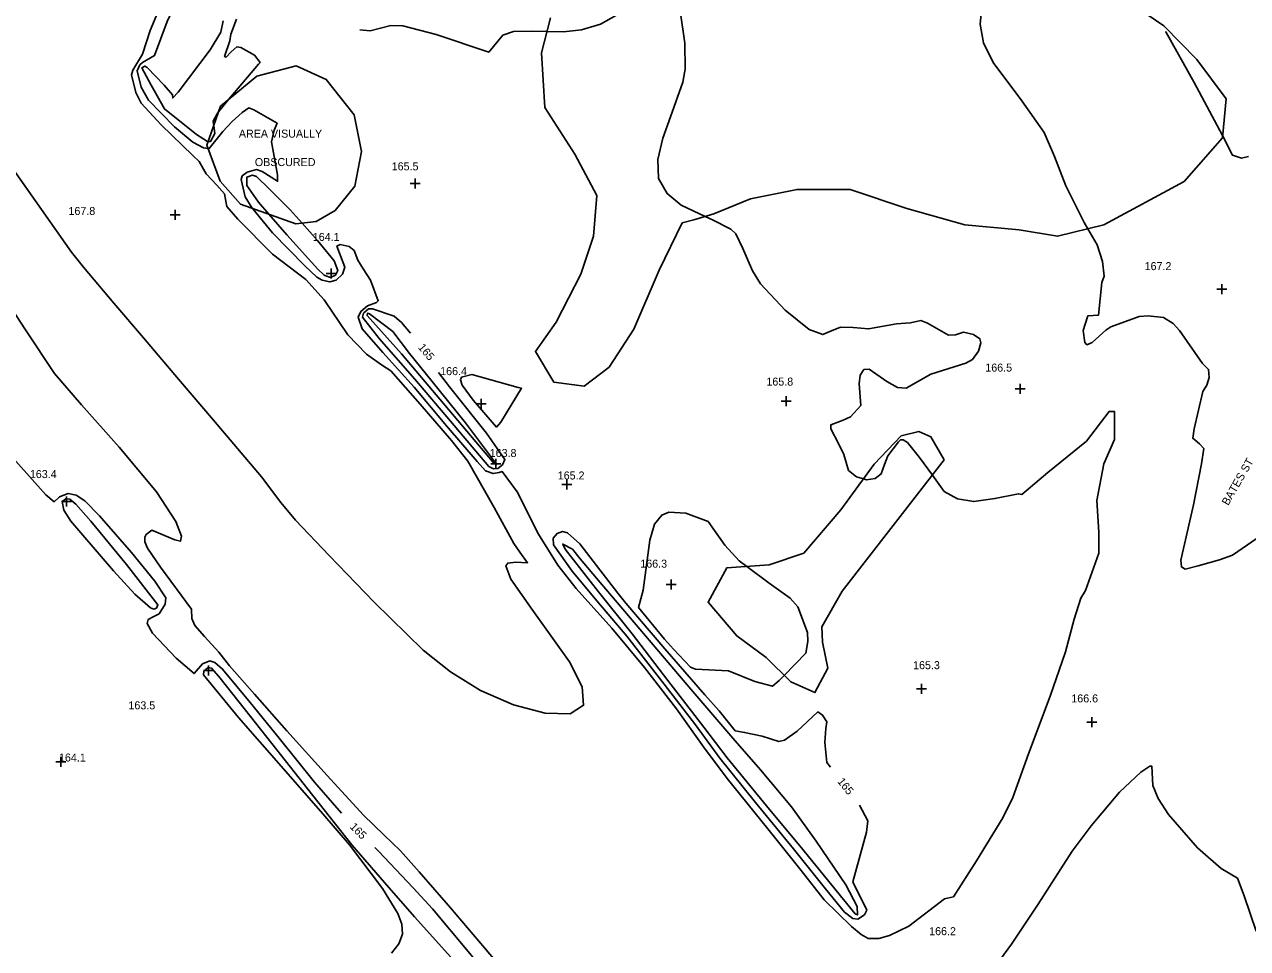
# Model space of a CAD drawing. Extents: x 1475150 to 2003689, y 770235 to 1112803.
# Drawn here: x 1999200.7 to 1999506.5, y 775010.1 to 775241.1 of the extents above; entities that cross this region are included whole.
import ezdxf

# ---------------------------------------------------------------- set-up
doc = ezdxf.new("R2010")
doc.units = 0
for name, color, linetype in [('RD_DTM_Major1', 7, 'Continuous'), ('RD_DTM_Major1_Lbl', 7, 'Continuous'), ('RD_DTM_Major2', 7, 'Continuous'), ('RD_DTM_Minor1', 7, 'Continuous'), ('RD_DTM_Minor2', 7, 'Continuous'), ('RD_DTM_Obscure', 7, 'Continuous'), ('RD_DTM_Spot_Elev', 7, 'Continuous'), ('RD_TX_Misc1', 7, 'Continuous')]:
    doc.layers.add(name, color=color, linetype=linetype)

msp = doc.modelspace()

# ---------------------------------------------------------------- linework, layer by layer
at = {"layer": 'RD_DTM_Major1'}
for points in [[(1999246.67, 775211.81), (1999246.46, 775211.79), (1999243.78, 775213.6), (1999235.71, 775219.95), (1999232.39, 775225.89), (1999230.08, 775230.28), (1999230.79, 775230.69), (1999231.45, 775230.32), (1999235.65, 775225.93), (1999237.76, 775223.46), (1999237.79, 775222.74), (1999239.19, 775224.12), (1999247.18, 775234.72), (1999249.83, 775239.12), (1999250.44, 775242.02)], [(1999253.74, 775242.42), (1999252.29, 775238.64), (1999252.11, 775237.03), (1999250.76, 775233.07), (1999251.14, 775232.94), (1999252.37, 775234.2), (1999253.81, 775235.47), (1999254.86, 775235.33), (1999258.24, 775233.4), (1999259.65, 775231.55), (1999259.26, 775231.13), (1999253.21, 775224.09), (1999251.78, 775222.31)], [(1999249.28, 775219.21), (1999248.91, 775218.75), (1999247.89, 775216.89), (1999248.06, 775215.76)], [(1999270.13, 775191.43), (1999274.02, 775187.1), (1999278.15, 775181.96), (1999279.06, 775179.58), (1999278.48, 775178.41), (1999277.22, 775177.81), (1999275.8, 775178.31), (1999275.68, 775178.39), (1999274.05, 775179.94), (1999266.36, 775188.47), (1999261.83, 775193.66)], [(1999304.26, 775154.08), (1999306.98, 775150.52), (1999316.26, 775138.95), (1999320.81, 775132.33), (1999320.23, 775130.98), (1999319.04, 775130.09), (1999317.98, 775129.96), (1999316.84, 775130.6), (1999313.57, 775134.42), (1999307.25, 775141.88), (1999298.35, 775152.44), (1999289.4, 775162.6), (1999285.22, 775167.87), (1999285.48, 775168.88), (1999286.77, 775169.97), (1999287.78, 775169.99), (1999293.17, 775168.13), (1999294.99, 775166.59), (1999297.27, 775163.89)], [(1999198.55, 775131.94), (1999206.08, 775123.46), (1999208.13, 775121.75), (1999209.46, 775123.02), (1999211.63, 775123.8), (1999213.64, 775123.43), (1999215.79, 775121.98), (1999219.47, 775118.26), (1999227.49, 775109.05), (1999233.36, 775101.95), (1999236.08, 775097.71), (1999235.95, 775096.17), (1999234.39, 775093.76), (1999232.92, 775092.99), (1999231.68, 775092.36), (1999231.41, 775091.36), (1999232.72, 775088.94), (1999238.63, 775082.63), (1999243.15, 775078.81), (1999245.26, 775081.25), (1999247.09, 775081.97), (1999248.36, 775081.58), (1999250.26, 775079.92), (1999257.14, 775071.61), (1999264.41, 775062.65), (1999273.23, 775051.67), (1999279.96, 775043.88)], [(1999409.51, 775045.9), (1999411.57, 775042.03), (1999411.19, 775039.2), (1999407.84, 775026.74), (1999411.28, 775019.63), (1999410.74, 775018.52), (1999409.04, 775017.42), (1999407.84, 775017.54), (1999405.76, 775019.16), (1999401.02, 775025.01), (1999392.96, 775034.97), (1999383.52, 775046.54), (1999374.56, 775057.63), (1999368.46, 775065.97), (1999360.69, 775076.13), (1999351.34, 775088.17), (1999343.8, 775096.98), (1999337.66, 775104.39), (1999332.97, 775111.03), (1999332.88, 775112.62), (1999333.88, 775113.8), (1999335.22, 775114.31), (1999336.48, 775113.96), (1999339.54, 775111.28), (1999344.61, 775104.72), (1999349.03, 775098.88), (1999351.07, 775096.45), (1999360.78, 775084.98), (1999370.81, 775073.52), (1999374.36, 775069.48), (1999378.41, 775064.53), (1999380.74, 775064.1), (1999385.13, 775063.13), (1999389.29, 775061.85), (1999390.74, 775062.14), (1999393.87, 775064.41), (1999399.03, 775069.23), (1999400.27, 775068.44), (1999401.33, 775066.73), (1999401.08, 775065.04), (1999400.83, 775061.59), (1999401.29, 775056.55), (1999402.2, 775055.42)], [(1999288.36, 775035.3), (1999289.21, 775034.45), (1999297.87, 775025.25), (1999302.73, 775020), (1999311.62, 775009.34), (1999321.2, 774997.68), (1999328.78, 774988.95), (1999337.29, 774979.59), (1999347.19, 774968.41), (1999353.89, 774959.53), (1999362.1, 774949.04), (1999369.28, 774940.87), (1999371.37, 774938.68), (1999371.71, 774937.27), (1999371.26, 774932.86), (1999370.39, 774926.17), (1999373.14, 774925.13), (1999379.44, 774922.46), (1999383.58, 774922.62), (1999385.89, 774922.63), (1999388.22, 774921.41), (1999390.78, 774918.95), (1999398.3, 774910.64), (1999400.29, 774908.32)]]:
    msp.add_lwpolyline(points, dxfattribs=at)
at = {"layer": 'RD_DTM_Major2'}
msp.add_line((1999251.78, 775222.31), (1999249.28, 775219.21), dxfattribs=at)
for points in [[(1999248.06, 775215.76), (1999248.36, 775213.84), (1999247.26, 775211.86), (1999246.67, 775211.81)], [(1999261.83, 775193.66), (1999259.23, 775196.63), (1999256.36, 775200.85), (1999256.3, 775202.9), (1999257.74, 775203.44), (1999258.74, 775203.04), (1999261.95, 775199.96), (1999267.15, 775194.75), (1999270.13, 775191.43)]]:
    msp.add_lwpolyline(points, dxfattribs=at)
at = {"layer": 'RD_DTM_Minor1'}
for points in [[(1999246.65, 775210.11), (1999245.52, 775210.2), (1999242.81, 775211.66), (1999238.21, 775215.45), (1999231.76, 775222.17), (1999229.89, 775225.41), (1999228.92, 775229.46), (1999229.55, 775230.98), (1999230.27, 775231.57), (1999233.27, 775233.31), (1999236.39, 775241.81), (1999240.04, 775249.46), (1999245.85, 775258.78), (1999249.48, 775264.56), (1999252.74, 775268.45), (1999254.84, 775269.66), (1999257.13, 775269.62)], [(1999197.52, 775205.5), (1999203.4, 775197.05), (1999212.46, 775184.19), (1999215.48, 775180.4), (1999223.08, 775171.45), (1999230.46, 775162.77), (1999239.25, 775152.42), (1999248.01, 775142.12), (1999260.01, 775128.02), (1999264.85, 775121.61), (1999268.53, 775117.2), (1999276.87, 775108.33), (1999288.13, 775096.66), (1999300.42, 775084.64), (1999307.23, 775079.23), (1999314.76, 775074.58), (1999322.99, 775071.02), (1999330.88, 775068.93), (1999337.15, 775068.74), (1999340.51, 775070.87), (1999340.12, 775075.48), (1999336.95, 775081.72), (1999327.86, 775094.59), (1999322.34, 775102.45), (1999321.06, 775105.76), (1999321.54, 775106.42), (1999323.6, 775106.66), (1999326.51, 775106.52), (1999324.56, 775109.16), (1999323.03, 775111.3), (1999318.13, 775120.32), (1999311.57, 775131.91), (1999307.52, 775137.04), (1999299.68, 775146.18), (1999292.32, 775154.52), (1999290, 775156.01), (1999286.2, 775158.69), (1999281.59, 775163.47), (1999275.66, 775172.22), (1999271.09, 775177.3), (1999262.73, 775183.66), (1999254.1, 775192.41), (1999251.34, 775195.57), (1999251.09, 775196.87), (1999250.78, 775198.73), (1999248.83, 775200.87), (1999246.19, 775203.74), (1999244.42, 775206.83), (1999242.8, 775208.33), (1999234.95, 775216), (1999229.95, 775221.41), (1999228.6, 775224.09), (1999227.46, 775228.53), (1999227.87, 775229.68), (1999230.23, 775233.62), (1999232.19, 775239.6), (1999236.55, 775250.2)], [(1999284.58, 775239.7), (1999287.13, 775239.52), (1999292.33, 775240.85), (1999295.32, 775240.71), (1999303.69, 775238.55), (1999316.79, 775234.14), (1999320.29, 775238.41), (1999323.02, 775239.32), (1999327.83, 775239.41), (1999331.35, 775239.33)], [(1999500.27, 775213.12), (1999502.73, 775208.4), (1999505, 775207.69), (1999506.69, 775208.07)], [(1999427.69, 775128.43), (1999430.67, 775124.34), (1999433.99, 775122.5), (1999438.03, 775121.8), (1999443.34, 775122.54), (1999449.25, 775123.77), (1999450.06, 775123.58), (1999456.58, 775129.04), (1999466.2, 775136.92), (1999471.89, 775144.36), (1999473.21, 775144.36), (1999473.21, 775137.36), (1999470.58, 775131.23), (1999468.83, 775122.04), (1999469.27, 775114.17), (1999469.27, 775108.92), (1999465.96, 775099.58), (1999464.82, 775097.69), (1999463.13, 775092.38), (1999460.95, 775084.22), (1999457.13, 775073.13), (1999451.71, 775058.72), (1999447.77, 775047.81), (1999445.27, 775042.71), (1999438.74, 775031.98), (1999432.95, 775022.98), (1999430.71, 775022.49), (1999421.81, 775015.69), (1999417.01, 775013.31), (1999414.34, 775012.56), (1999411.66, 775012.59), (1999409.89, 775013.54), (1999407.48, 775015.61), (1999400.66, 775022.24), (1999394.86, 775029.54), (1999386.53, 775040), (1999376.44, 775052.61), (1999370.51, 775060.53), (1999363.7, 775070.03), (1999355.75, 775080.32), (1999347.61, 775090.17), (1999338.62, 775100.05), (1999334.06, 775105.89), (1999329.22, 775113.62), (1999323.93, 775124.21), (1999320.19, 775129.31), (1999319.39, 775129.09), (1999317.94, 775128.81), (1999315.95, 775129.5), (1999313.88, 775131.82), (1999306.2, 775140.78), (1999298.12, 775150.38), (1999290.32, 775159.09), (1999285.16, 775164.99), (1999284.17, 775167.87), (1999284.85, 775169.35), (1999286.51, 775170.78), (1999288.75, 775171.61), (1999289.17, 775172.02), (1999287.23, 775177.16), (1999285.41, 775180), (1999284.07, 775182.19), (1999283.18, 775184.57), (1999281.92, 775185.57), (1999279.63, 775186.11), (1999278.83, 775185.66), (1999280.86, 775180.39), (1999280.24, 775178.65), (1999278.64, 775177.2), (1999277.05, 775176.71), (1999275.17, 775177.19), (1999273.86, 775177.92), (1999270.79, 775180.71), (1999262.78, 775189.02), (1999257.79, 775194.96), (1999257.68, 775195.14)], [(1999370.86, 775193.09), (1999372.72, 775192.2), (1999377.34, 775189.9), (1999378.58, 775188.71), (1999380.31, 775185.07), (1999382.72, 775179.52), (1999384.77, 775176.27), (1999390.86, 775169.65), (1999396.92, 775164.85), (1999400.31, 775163.57), (1999402.05, 775164.32), (1999404.73, 775165.4), (1999407.92, 775165.32), (1999411.75, 775164.99), (1999418.74, 775166.21), (1999422.25, 775166.53), (1999424.8, 775167.06), (1999426.48, 775166.44), (1999431.77, 775163.43), (1999433.44, 775163.49), (1999435.5, 775164.15), (1999438, 775163.57), (1999439.57, 775162.52), (1999439.83, 775161.48), (1999439.2, 775159.4), (1999437.72, 775157.33), (1999436.07, 775156.41), (1999427.32, 775153.67), (1999421.18, 775150.17), (1999418.95, 775150.3), (1999416.34, 775151.85), (1999411.91, 775154.9), (1999410.57, 775154.81), (1999409.68, 775153.43), (1999409.4, 775151.26), (1999409.78, 775145.85), (1999407.24, 775142.98), (1999405.41, 775142.13), (1999402.3, 775140.99), (1999402.33, 775139.99), (1999404.21, 775136.36), (1999405.53, 775133.6), (1999406.74, 775129.58), (1999408.73, 775127.99), (1999410.44, 775127.46)], [(1999466.59, 775190.03), (1999468.9, 775186.02), (1999470.21, 775181.81), (1999470.62, 775178.17), (1999470.1, 775176.59), (1999469.19, 775168.4), (1999466.55, 775168.22), (1999465.91, 775166.18), (1999465.4, 775164.6), (1999465.84, 775161.54), (1999466.31, 775161), (1999467.67, 775161.56), (1999471.07, 775164.64), (1999472.34, 775165.47), (1999479.42, 775168.04), (1999481.64, 775168.22), (1999485.5, 775167.82), (1999487.89, 775166.32), (1999489.51, 775164.6), (1999495.26, 775156.36), (1999496.76, 775154.86), (1999496.87, 775152.84), (1999496.34, 775150.89), (1999495.33, 775149.34), (1999493.13, 775139.97), (1999492.8, 775137.63), (1999494.47, 775136.23), (1999495.59, 775135.06), (1999495.01, 775131.24), (1999492.94, 775120.99), (1999489.78, 775107.19), (1999489.94, 775105.49), (1999490.85, 775104.88), (1999494.16, 775105.73), (1999499.51, 775107.24), (1999502.69, 775108.41), (1999508.92, 775112.66)], [(1999195.05, 775173.8), (1999201.02, 775164.71), (1999208.21, 775153.86), (1999214.98, 775145.97), (1999224.39, 775135.41), (1999233.76, 775124.21), (1999238.62, 775116.85), (1999239.96, 775113.15), (1999239.71, 775111.9), (1999238.32, 775112.24), (1999232.54, 775114.64), (1999231.2, 775113.59), (1999230.85, 775112.87), (1999230.87, 775111.76), (1999231.5, 775110.14), (1999234.71, 775105.41), (1999242.48, 775094.94), (1999242.6, 775092.59), (1999243.32, 775090.79), (1999245.76, 775088.07), (1999249.3, 775084.19), (1999252.01, 775080.74), (1999258.21, 775073.64), (1999266.34, 775064.49), (1999276.44, 775053.33), (1999285.48, 775043.42), (1999290.54, 775038.49), (1999294.73, 775034.46), (1999299.43, 775029.25), (1999307.21, 775020.27), (1999315.78, 775010.27), (1999325.91, 774998.17)], [(1999317.73, 775131.8), (1999313.55, 775136.75), (1999305.47, 775146.34), (1999294.99, 775158.78), (1999286.41, 775168.32), (1999286.49, 775168.88), (1999287.03, 775168.74), (1999292.8, 775164.31), (1999296.99, 775158.83), (1999302.64, 775151.8), (1999310.95, 775141.52), (1999318.77, 775131.14), (1999318.19, 775131.27), (1999317.73, 775131.8)], [(1999312.58, 775153.55), (1999309.96, 775152.9), (1999309.7, 775152.23), (1999310.19, 775150.91), (1999312.94, 775147.15), (1999318.73, 775140.42), (1999319.86, 775141.67), (1999325, 775150.14), (1999324.19, 775150.34), (1999312.58, 775153.55)], [(1999212.35, 775116.95), (1999210.6, 775119.69), (1999210.14, 775121.8), (1999211.05, 775122.47), (1999212.12, 775122.4), (1999213.61, 775121.2), (1999217.33, 775116.87), (1999226.22, 775106.09), (1999234.08, 775095.99), (1999233.73, 775095.19), (1999233.05, 775094.88), (1999232.22, 775095.22), (1999228.3, 775098.67), (1999222.96, 775104.52), (1999214.87, 775114.02), (1999212.35, 775116.95)], [(1999381.29, 775105.6), (1999379.44, 775106.97), (1999375.83, 775110.91), (1999371.63, 775116.8), (1999366.05, 775118.93), (1999361.78, 775119.19), (1999360.04, 775118.38), (1999358.27, 775116.18), (1999357.11, 775112.19), (1999355.44, 775099.62), (1999354.26, 775095.31), (1999360.75, 775087.42), (1999362.95, 775084.87), (1999367.22, 775080.38), (1999368.52, 775079.94), (1999376.7, 775079.49), (1999383.31, 775076.84), (1999387.71, 775075.64), (1999389.44, 775077.08), (1999390.68, 775078.35)], [(1999344.67, 775101.6), (1999355.97, 775088.28), (1999367.33, 775074.89), (1999377.8, 775062.63), (1999384.72, 775054.78), (1999392.52, 775045.47), (1999398.65, 775036.91), (1999406.04, 775025.96), (1999408.91, 775020.59), (1999408.97, 775018.48), (1999408.41, 775018.71), (1999402.55, 775025.93), (1999394.54, 775035.72), (1999387, 775044.82), (1999376.37, 775057.74), (1999370.54, 775065.39), (1999361.6, 775077.05), (1999352.65, 775088.71), (1999344.26, 775099.26), (1999335.9, 775109.93), (1999335.28, 775111.18), (1999337.75, 775109.9), (1999339.65, 775107.52), (1999344.67, 775101.6)], [(1999292.47, 775008.9), (1999294.36, 775011.26), (1999295.21, 775013.66), (1999295.07, 775016.15), (1999294.09, 775018.84), (1999290.25, 775025.1), (1999282.02, 775036.02), (1999275.35, 775043.78), (1999264.91, 775055.68), (1999254.27, 775067.82), (1999245.51, 775078.46), (1999245.6, 775079.38), (1999246.64, 775080.34), (1999247.5, 775080.12), (1999249.29, 775078.1), (1999254.45, 775071.66), (1999262.6, 775061.31), (1999272.79, 775048.31), (1999282.55, 775036.03), (1999290.7, 775026.55), (1999298.25, 775018.03), (1999307.34, 775007.88)], [(1999441.73, 775003.36), (1999447.51, 775011.18), (1999454.14, 775021.15), (1999462.65, 775034.43), (1999467.41, 775040.72), (1999474.46, 775049.16), (1999479.82, 775054.17), (1999482.05, 775055.67), (1999482.56, 775055.62), (1999482.82, 775050.83), (1999484.13, 775047.59), (1999486.75, 775043.6), (1999493.98, 775035.28), (1999499.87, 775030.08), (1999503.95, 775027.63), (1999505.61, 775023.26), (1999508.65, 775014.43)]]:
    msp.add_lwpolyline(points, dxfattribs=at)
at = {"layer": 'RD_DTM_Minor2'}
for points in [[(1999363.17, 775304.92), (1999363.81, 775304.7), (1999374.98, 775300.59), (1999386.27, 775296.28), (1999399.27, 775290.82), (1999411.82, 775284.68), (1999416.13, 775281.05), (1999426.68, 775271.95), (1999434.71, 775264.73), (1999438.93, 775259.31), (1999440.19, 775256.52), (1999440.78, 775253.28), (1999439.67, 775241.16), (1999440.5, 775236.48), (1999442.87, 775231.59), (1999450.02, 775221.99), (1999455.68, 775214.06), (1999458.21, 775208.1), (1999461.03, 775200.73), (1999465.68, 775191.6), (1999466.59, 775190.03)], [(1999331.35, 775239.33), (1999335.46, 775239.23), (1999340, 775239.75), (1999344.76, 775241.17), (1999354.03, 775246.41), (1999358, 775248.58), (1999361.16, 775249.21), (1999363.35, 775247.67), (1999364.69, 775244.48), (1999365.83, 775236.42), (1999365.92, 775229.87), (1999365.34, 775226.62), (1999362.24, 775217.98), (1999360.29, 775212.66), (1999359.04, 775207.35), (1999359.25, 775202.59), (1999361.41, 775198.8), (1999364.94, 775195.92), (1999370.86, 775193.09)], [(1999486, 775239.29), (1999486.02, 775239.26), (1999493.16, 775226.55), (1999498.86, 775215.81), (1999500.27, 775213.12)], [(1999257.68, 775195.14), (1999255.94, 775198), (1999254.95, 775202.3), (1999255.13, 775203.23), (1999256.38, 775204.19), (1999258.76, 775204.79), (1999260.13, 775204.32), (1999264.03, 775201.88), (1999264.01, 775203.53), (1999262.51, 775211.75), (1999263.18, 775214.64), (1999263.9, 775216.39), (1999258.06, 775219.71), (1999256.79, 775220.22), (1999255.13, 775219.07), (1999252.7, 775216.82), (1999250.34, 775214.34), (1999246.95, 775210.08), (1999246.65, 775210.11)], [(1999410.44, 775127.46), (1999411.25, 775127.21), (1999413.4, 775127.56), (1999414.86, 775128.73), (1999415.73, 775131.09), (1999416.57, 775133.27), (1999419.19, 775136.73), (1999419.7, 775137.21), (1999420.43, 775137.26), (1999421.48, 775136.59), (1999424.47, 775132.85), (1999427.69, 775128.43)], [(1999390.68, 775078.35), (1999396.1, 775083.94), (1999396.58, 775086.83), (1999396.51, 775089.04), (1999394.07, 775095.49), (1999392.13, 775097.63), (1999386.89, 775101.45), (1999381.29, 775105.6)]]:
    msp.add_lwpolyline(points, dxfattribs=at)
at = {"layer": 'RD_DTM_Obscure'}
for points in [[(1999472.79, 775249.45), (1999485.59, 775240.77), (1999493.81, 775232.36), (1999501.18, 775222.46), (1999500.23, 775212.75), (1999490.6, 775201.82), (1999470.54, 775191.01), (1999458.98, 775188.14), (1999449.41, 775189.74), (1999435.79, 775191.01), (1999421.29, 775195.1), (1999407.11, 775199.84), (1999393.89, 775199.84), (1999382.27, 775197.45), (1999373.06, 775193.77), (1999368.09, 775192.24), (1999365.17, 775191.45), (1999359.42, 775179.62), (1999353.11, 775164.95), (1999346.91, 775155.44), (1999340.69, 775150.63), (1999333.09, 775151.64), (1999328.46, 775159.29), (1999333.67, 775166.65), (1999339.83, 775178.65), (1999342.96, 775188.15), (1999343.84, 775198.36), (1999338.3, 775208.65), (1999330.82, 775220.29), (1999329.99, 775234.03), (1999332.21, 775242.71)], [(1999254.78, 775196.17), (1999249.66, 775201.92), (1999246.35, 775210.91), (1999249.78, 775220.65), (1999258.83, 775228.16), (1999268.64, 775230.75), (1999276.19, 775227.35), (1999283.14, 775218.53), (1999285, 775209.34), (1999283.35, 775200.63), (1999278.42, 775194.61), (1999273.67, 775191.82), (1999268.57, 775191.26), (1999254.78, 775196.17)], [(1999430.66, 775132.25), (1999405.16, 775099.38), (1999400.04, 775090.46), (1999400.2, 775086.62), (1999401.56, 775080.2), (1999398.33, 775074.06), (1999392.34, 775076.71), (1999386.17, 775082.82), (1999378.8, 775088.23), (1999371.62, 775096.7), (1999376.33, 775105.26), (1999386.92, 775105.99), (1999395.54, 775108.94), (1999404.79, 775119.73), (1999413.13, 775131.14), (1999419.87, 775138.24), (1999424.35, 775139.32), (1999427.34, 775138), (1999430.66, 775132.25)]]:
    msp.add_lwpolyline(points, dxfattribs=at)
at = {"layer": 'RD_DTM_Spot_Elev'}
for p, q in [((1999298.4, 775200.04), (1999298.4, 775202.54)), ((1999297.15, 775201.29), (1999299.65, 775201.29)), ((1999237.18, 775193.45), (1999239.68, 775193.45)), ((1999238.43, 775192.2), (1999238.43, 775194.7)), ((1999276.13, 775178.83), (1999278.63, 775178.83)), ((1999277.38, 775177.58), (1999277.38, 775180.08)), ((1999498.8, 775174.95), (1999501.3, 775174.95)), ((1999500.05, 775173.7), (1999500.05, 775176.2)), ((1999448.37, 775150.02), (1999450.87, 775150.02)), ((1999449.62, 775148.77), (1999449.62, 775151.27)), ((1999314.91, 775145.03), (1999314.91, 775147.53)), ((1999389.87, 775146.92), (1999392.37, 775146.92)), ((1999391.12, 775145.67), (1999391.12, 775148.17)), ((1999313.66, 775146.28), (1999316.16, 775146.28)), ((1999318.58, 775130.02), (1999318.58, 775132.52)), ((1999317.33, 775131.27), (1999319.83, 775131.27)), ((1999335.04, 775126.05), (1999337.54, 775126.05)), ((1999336.29, 775124.8), (1999336.29, 775127.3)), ((1999211.24, 775120.55), (1999211.24, 775123.05)), ((1999209.99, 775121.8), (1999212.49, 775121.8)), ((1999361.14, 775101.06), (1999363.64, 775101.06)), ((1999362.39, 775099.81), (1999362.39, 775102.31)), ((1999246.77, 775078.33), (1999246.77, 775080.83)), ((1999245.52, 775079.58), (1999248.02, 775079.58)), ((1999423.75, 775075), (1999426.25, 775075)), ((1999425, 775073.75), (1999425, 775076.25)), ((1999467.55, 775065.44), (1999467.55, 775067.94)), ((1999466.3, 775066.69), (1999468.8, 775066.69)), ((1999208.55, 775056.78), (1999211.05, 775056.78)), ((1999209.8, 775055.53), (1999209.8, 775058.03))]:
    msp.add_line(p, q, dxfattribs=at)

# ---------------------------------------------------------------- texts
at = {"layer": 'RD_DTM_Major1_Lbl'}
for rotation, p in [(310.2099, (1999299.01, 775160.28)), (308.7747, (1999403.84, 775051.78)), (314.8742, (1999281.92, 775040.36))]:
    msp.add_text('165', height=2, rotation=rotation, dxfattribs=at).set_placement(p)
at = {"layer": 'RD_DTM_Spot_Elev'}
for s, p in [('165.5', (1999292.54, 775204.61)), ('167.8', (1999211.74, 775193.46)), ('164.1', (1999272.81, 775186.97)), ('167.2', (1999480.76, 775179.67)), ('166.5', (1999440.93, 775154.3)), ('166.4', (1999304.66, 775153.42)), ('165.8', (1999386.21, 775150.8)), ('163.8', (1999317.04, 775132.95)), ('163.4', (1999202.09, 775127.68)), ('165.2', (1999334.05, 775127.33)), ('166.3', (1999354.68, 775105.29)), ('165.3', (1999422.88, 775079.91)), ('166.6', (1999462.43, 775071.6)), ('163.5', (1999226.73, 775069.87)), ('164.1', (1999209.37, 775056.82)), ('166.2', (1999426.89, 775013.41))]:
    msp.add_text(s, height=2, dxfattribs=at).set_placement(p)
at = {"layer": 'RD_TX_Misc1'}
for s, p in [('AREA VISUALLY', (1999254.34, 775212.79)), ('OBSCURED', (1999258.33, 775205.68))]:
    msp.add_text(s, height=2, dxfattribs=at).set_placement(p)
msp.add_text('BATES ST', height=2, rotation=60.1541, dxfattribs=at).set_placement((1999501.64, 775120.68))

doc.saveas('drawing.dxf')
